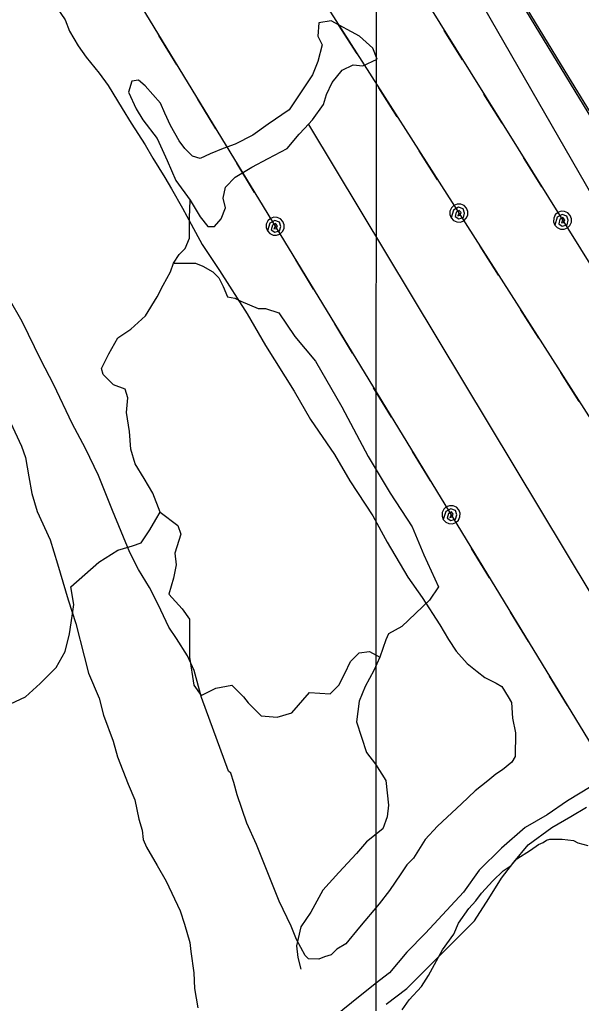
# Model space of a CAD drawing. Extents: x 3263578 to 3301413, y 764927 to 798602.
# Drawn here: x 3269997 to 3270553, y 777414 to 778387 of the extents above; entities that cross this region are included whole.
import ezdxf

# ---------------------------------------------------------------- set-up
doc = ezdxf.new("R2010")
doc.units = 0
for name, color, linetype in [('V-GRID-MAJR', 7, 'Continuous'), ('V-RAIL-TRAK', 7, 'Continuous'), ('V-ROAD-CNTR', 7, 'Continuous'), ('V-SITE-VEGE', 7, 'Continuous'), ('V-TOPO-SHOR', 7, 'Continuous'), ('V-UTIL-LINE', 7, 'Continuous')]:
    doc.layers.add(name, color=color, linetype=linetype)

msp = doc.modelspace()

# ---------------------------------------------------------------- linework, layer by layer
at = {"layer": 'V-GRID-MAJR'}
msp.add_spline([(3270349.27, 775829.63), (3270351.04, 781890.58), (3270352.8, 787952.61), (3270354.56, 794014.68), (3270354.56, 794015.72)], degree=3, dxfattribs=at)
at = {"layer": 'V-RAIL-TRAK'}
msp.add_lwpolyline([(3271627.71, 776642.04), (3271410.03, 776957.7), (3271247.59, 777197.94), (3271127.18, 777382.12), (3271052.42, 777500.24), (3270985.03, 777605.08), (3270913.31, 777721.53), (3270885.39, 777766.76), (3270862.62, 777803.49), (3270726.14, 778027.31), (3270674.64, 778111.14), (3270536.85, 778335.83), (3270418.22, 778530.26)], dxfattribs=at)
at = {"layer": 'V-ROAD-CNTR'}
msp.add_lwpolyline([(3272188.38, 775832.51), (3271868.07, 776292.71), (3271339.65, 777053.16), (3271160.7, 777323.73), (3270905.43, 777727.45), (3270283.38, 778748.11), (3269657.53, 779774.08), (3268620.7, 781468.96), (3267728.6, 782934.33)], dxfattribs=at)
at = {"layer": 'V-SITE-VEGE'}
for p, q in [((3270502.47, 777565.86), (3270510.34, 777571.29)), ((3270510.34, 777571.29), (3270514.82, 777573.44)), ((3270514.82, 777573.44), (3270518.19, 777575.6)), ((3270518.19, 777575.6), (3270521.54, 777576.66)), ((3270521.54, 777576.66), (3270533.75, 777576.47)), ((3270533.75, 777576.47), (3270544.85, 777575.18)), ((3270544.85, 777575.18), (3270549.25, 777572.88)), ((3270549.25, 777572.88), (3270559.21, 777570.5)), ((3270489, 777557.19), (3270502.47, 777565.86)), ((3270475.47, 777545.18), (3270483.34, 777550.61)), ((3270483.34, 777550.61), (3270489, 777557.19)), ((3270465.31, 777535.34), (3270475.47, 777545.18)), ((3270454.01, 777523.3), (3270465.31, 777535.34)), ((3270448.33, 777515.61), (3270454.01, 777523.3)), ((3270441.54, 777507.95), (3270448.33, 777515.61)), ((3270431.31, 777493.66), (3270441.54, 777507.95)), ((3270426.69, 777482.63), (3270431.31, 777493.66)), ((3270415.33, 777467.25), (3270426.69, 777482.63)), ((3270409.6, 777456.23), (3270415.33, 777467.25)), ((3270401.59, 777441.92), (3270409.6, 777456.23)), ((3270394.75, 777430.91), (3270401.59, 777441.92)), ((3270382.31, 777417.78), (3270394.75, 777430.91)), ((3270375.49, 777407.89), (3270382.31, 777417.78))]:
    msp.add_line(p, q, dxfattribs=at)
for points in [[(3270033.61, 778398.97), (3270042.3, 778386.61), (3270046.56, 778375.43), (3270055.22, 778360.85), (3270062.82, 778349.61), (3270075.9, 778333.84), (3270084.59, 778321.48), (3270098.67, 778299.04), (3270107.33, 778284.45), (3270121.43, 778263.11), (3270128.99, 778249.66), (3270140.91, 778230.57), (3270147.4, 778219.36), (3270158.2, 778200.3), (3270166.84, 778184.6), (3270177.62, 778164.43), (3270194.99, 778138.59), (3270222.08, 778095.94), (3270240.47, 778064.53), (3270268.64, 778019.63), (3270284.85, 777991.59), (3270308.74, 777956.76), (3270323.88, 777930.96), (3270346.66, 777896.15), (3270360.69, 777870.37), (3270381.24, 777835.59), (3270395.36, 777815.36)], [(3270386.78, 777557.71), (3270380.01, 777551.16), (3270374.31, 777542.36), (3270362.94, 777525.87), (3270352.73, 777512.7), (3270333.47, 777489.68), (3270319.87, 777473.23), (3270310.89, 777467.82), (3270305.25, 777462.35), (3270298.54, 777460.24), (3270292.95, 777458.11), (3270282.96, 777458.27), (3270279.68, 777461.65), (3270271.04, 777477.35), (3270265.7, 777490.77), (3270253.87, 777515.4), (3270231.44, 777571.32), (3270221.78, 777592.59), (3270212.23, 777620.52), (3270209.09, 777632.79), (3270205.9, 777641.73), (3270203.71, 777643.99), (3270177.1, 777716.64), (3270169.75, 777743.43), (3270163.32, 777757.98), (3270152.48, 777774.82), (3270144.88, 777786.05), (3270134.13, 777808.45), (3270125.51, 777825.25), (3270114.69, 777843.2), (3270106.07, 777860.01), (3270088.96, 777901.4), (3270075.06, 777936.07), (3270062.17, 777962.94), (3270049.23, 777987.59), (3270030.95, 778025.67), (3270018.01, 778050.32), (3269999.73, 778088.39), (3269986.76, 778110.82)], [(3269988.13, 777988.57), (3269998.86, 777965.07), (3270003.13, 777953.89), (3270006.16, 777934.95), (3270009.22, 777918.23), (3270014.49, 777900.37), (3270027.38, 777872.39), (3270034.78, 777848.93), (3270045.32, 777813.21), (3270052.72, 777789.76), (3270061.09, 777757.4), (3270065.26, 777740.66), (3270075.98, 777716.05), (3270080.16, 777699.31), (3270089.74, 777673.6), (3270093.94, 777657.98), (3270104.62, 777631.14), (3270111.03, 777615.48), (3270115.17, 777596.52), (3270118.33, 777585.36), (3270119.29, 777576.45), (3270122.5, 777568.63), (3270133.33, 777550.67), (3270141.96, 777534.98), (3270155.94, 777505.87), (3270160.17, 777492.46), (3270165.44, 777474.6), (3270166.41, 777465.69), (3270169.4, 777444.53), (3270170.26, 777428.96), (3270173.29, 777410.03)], [(3270395.36, 777815.36), (3270412.71, 777788.42), (3270421.36, 777773.83), (3270428.96, 777762.6), (3270439.87, 777750.2), (3270449.75, 777742.27), (3270457.43, 777736.59), (3270468.45, 777730.85), (3270473.95, 777727.43), (3270480.46, 777717.33), (3270483.7, 777711.72), (3270484.56, 777696.15), (3270487.66, 777681.66), (3270487.29, 777658.33), (3270483.87, 777652.83), (3270474.85, 777645.19), (3270468.12, 777640.86), (3270460.24, 777634.32), (3270447.86, 777624.51), (3270434.31, 777611.4), (3270410.63, 777589.55), (3270398.2, 777576.42), (3270386.78, 777557.71)]]:
    msp.add_lwpolyline(points, dxfattribs=at)
at = {"layer": 'V-TOPO-SHOR'}
for points in [[(3270624.92, 778106.58), (3270382.2, 778528.11), (3270265.25, 778713.5)], [(3270282.87, 778283.16), (3270563.1, 777817.48), (3270622.68, 777715.96)], [(3269978.32, 777705.77), (3270002.94, 777717.36), (3270017.43, 777730.39), (3270033.36, 777746.32), (3270042.05, 777762.25), (3270046.4, 777779.63), (3270049.29, 777797.01), (3270050.74, 777808.59), (3270047.85, 777825.97), (3270075.37, 777850.59), (3270094.2, 777862.18), (3270108.68, 777866.52), (3270117.37, 777869.42), (3270126.06, 777882.45), (3270131.85, 777892.59), (3270136.2, 777899.83), (3270128.96, 777918.66), (3270120.27, 777933.14), (3270111.58, 777947.62), (3270107.24, 777962.11), (3270105.79, 777979.48), (3270102.9, 777998.31), (3270104.35, 778012.8), (3270101.45, 778021.48), (3270089.87, 778025.83), (3270079.73, 778035.97), (3270078.28, 778041.76), (3270085.52, 778056.24), (3270094.21, 778072.18), (3270107.25, 778080.86), (3270121.73, 778093.9), (3270133.32, 778112.72), (3270139.12, 778124.31), (3270146.36, 778137.34), (3270149.25, 778146.03), (3270155.05, 778154.72), (3270160.84, 778160.51), (3270165.19, 778170.65), (3270165.19, 778182.24), (3270165.19, 778190.93), (3270165.87, 778208.24)], [(3270149.25, 778146.03), (3270170.98, 778146.03), (3270178.22, 778143.13), (3270188.36, 778137.34), (3270194.15, 778131.55), (3270198.49, 778122.86), (3270202.84, 778112.72), (3270210.08, 778111.27), (3270215.87, 778108.37), (3270233.25, 778101.13), (3270240.49, 778101.13), (3270253.53, 778096.78), (3270269.45, 778073.61), (3270289.73, 778048.99), (3270315.79, 778004.09), (3270341.86, 777954.84), (3270363.58, 777918.63), (3270385.3, 777885.32), (3270396.88, 777857.8), (3270411.36, 777825.94), (3270402.67, 777812.91), (3270375.15, 777786.84), (3270362.12, 777779.6), (3270359.22, 777773.81), (3270353.43, 777756.43), (3270347.63, 777743.4), (3270338.94, 777727.47), (3270333.15, 777712.98), (3270330.25, 777692.71), (3270340.38, 777662.29), (3270349.07, 777650.71), (3270359.21, 777634.77), (3270362.1, 777610.15), (3270360.65, 777598.57), (3270356.31, 777586.98), (3270340.38, 777573.95), (3270330.24, 777562.36), (3270312.86, 777543.54), (3270296.92, 777526.16), (3270285.34, 777504.44), (3270275.2, 777489.95), (3270270.85, 777471.13), (3270272.3, 777459.54), (3270275.19, 777447.95)], [(3270136.2, 777899.83), (3270153.58, 777886.79), (3270156.47, 777878.1), (3270150.68, 777859.27), (3270152.13, 777847.69), (3270149.23, 777834.65), (3270144.88, 777818.72), (3270157.91, 777804.24), (3270165.16, 777794.1), (3270165.15, 777756.45), (3270169.49, 777728.93), (3270176.73, 777718.79), (3270191.22, 777726.03), (3270207.15, 777728.93), (3270218.73, 777717.34), (3270223.08, 777711.54), (3270236.11, 777698.51), (3270252.04, 777697.06), (3270266.53, 777701.4), (3270283.91, 777721.68), (3270304.18, 777720.23), (3270312.87, 777728.92), (3270318.67, 777740.5), (3270324.46, 777752.09), (3270333.15, 777760.78), (3270343.29, 777762.22), (3270353.43, 777756.43)], [(3270562.54, 777628.64), (3270539.14, 777614.6), (3270518.85, 777600.56), (3270497.01, 777588.08), (3270473.61, 777567.8), (3270451.76, 777545.96), (3270436.16, 777524.12), (3270398.71, 777483.56), (3270379.99, 777464.84), (3270362.83, 777444.56), (3270348.79, 777433.64), (3270325.38, 777414.92), (3270292.62, 777388.4)], [(3270359.7, 777413.36), (3270379.99, 777428.96), (3270403.39, 777452.36), (3270447.08, 777496.04), (3270461.12, 777517.88), (3270473.61, 777538.16), (3270486.09, 777553.76), (3270500.13, 777570.92), (3270523.53, 777588.08), (3270542.26, 777599), (3270557.86, 777608.36)]]:
    msp.add_lwpolyline(points, dxfattribs=at)
msp.add_lwpolyline([(3270286.68, 778332.29), (3270263.83, 778297.47), (3270243.15, 778283.32), (3270227.91, 778272.44), (3270210.5, 778263.73), (3270198.53, 778259.38), (3270185.47, 778253.94), (3270175.67, 778249.59), (3270168.05, 778251.77), (3270160.44, 778259.39), (3270155, 778267), (3270146.29, 778282.24), (3270140.85, 778294.21), (3270136.5, 778304.01), (3270128.88, 778312.71), (3270121.26, 778321.42), (3270114.73, 778326.86), (3270108.2, 778325.78), (3270104.94, 778314.89), (3270112.56, 778298.57), (3270119.08, 778287.69), (3270133.23, 778269.18), (3270143.02, 778247.42), (3270151.73, 778227.83), (3270165.87, 778208.24), (3270175.67, 778191.91), (3270183.28, 778182.12), (3270189.81, 778182.12), (3270196.34, 778189.73), (3270200.7, 778200.62), (3270198.52, 778210.41), (3270200.7, 778221.29), (3270210.49, 778231.09), (3270226.82, 778240.88), (3270243.14, 778249.58), (3270261.65, 778259.38), (3270273.62, 778273.52), (3270279.06, 778278.96), (3270286.68, 778287.67), (3270297.56, 778302.91), (3270300.83, 778312.7), (3270306.27, 778324.67), (3270316.07, 778336.64), (3270326.95, 778342.08), (3270336.74, 778340.99), (3270350.89, 778347.52), (3270346.54, 778358.4), (3270333.48, 778370.38), (3270305.19, 778385.61), (3270293.22, 778383.44), (3270292.13, 778370.38), (3270296.48, 778361.67), (3270292.13, 778345.35)], close=True, dxfattribs=at)
at = {"layer": 'V-UTIL-LINE'}
for points in [[(3268409.45, 784958.93), (3268573.89, 783710.18), (3268827.39, 781864.99), (3268971.69, 780694.4), (3269579.31, 779719.37), (3271430.81, 776750.82), (3272074.85, 775829.76)], [(3268230.13, 784805.77), (3268307.95, 784237.21), (3268452.81, 783310.24), (3268587.31, 782316.49), (3268362.25, 781702.07), (3268263.07, 781437.2), (3268500.02, 781041.3), (3269699.69, 779084.34), (3270893.55, 777127.57), (3271403.45, 776393.36), (3271797.64, 775829.73)], [(3268411.53, 784147.11), (3268571.39, 782890.14), (3268740.09, 781681.15), (3268871.81, 780708.39), (3269952.3, 778944.99), (3271642.64, 776301.92), (3271967.18, 775831.85)], [(3270330.85, 778353.08), (3270312.53, 778381.72)], [(3270435.19, 778347.14), (3270417.2, 778375.99)], [(3270152.53, 778342.12), (3270134.82, 778371.15)], [(3270370.72, 778290.74), (3270352.4, 778319.38)], [(3270191.07, 778278.95), (3270173.36, 778307.98)], [(3270474.35, 778284.35), (3270456.36, 778313.2)], [(3270410.58, 778228.4), (3270392.27, 778257.04)], [(3270513.51, 778221.56), (3270495.52, 778250.41)], [(3270229.61, 778215.79), (3270211.9, 778244.81)], [(3270431.59, 778195.55), (3270430.48, 778192.89), (3270432.75, 778193.39), (3270433.75, 778195.95), (3270431.91, 778198.22), (3270428.96, 778196.53), (3270427.84, 778191.98), (3270431.43, 778189.67), (3270436.08, 778191.1), (3270437.28, 778195.52), (3270435.75, 778199.72), (3270431.16, 778201.2), (3270426.35, 778198.51), (3270424.01, 778190.7), (3270426.44, 778188.17), (3270429.66, 778186.76), (3270433.17, 778186.69), (3270436.44, 778187.97), (3270438.97, 778190.4), (3270440.38, 778193.61), (3270440.45, 778197.13), (3270439.17, 778200.4), (3270436.74, 778202.93), (3270433.52, 778204.34), (3270430.01, 778204.41), (3270426.74, 778203.13), (3270424.21, 778200.7), (3270422.8, 778197.48), (3270422.73, 778193.97), (3270424.01, 778190.7)], [(3270249.92, 778182.5), (3270248.75, 778179.87), (3270251.03, 778180.32), (3270252.08, 778182.85), (3270250.29, 778185.17), (3270247.31, 778183.54), (3270246.1, 778179.01), (3270249.63, 778176.63), (3270254.31, 778177.96), (3270255.61, 778182.35), (3270254.16, 778186.58), (3270249.6, 778188.16), (3270244.74, 778185.57), (3270242.23, 778177.81), (3270244.61, 778175.23), (3270247.8, 778173.75), (3270251.31, 778173.61), (3270254.6, 778174.82), (3270257.19, 778177.2), (3270258.66, 778180.38), (3270258.81, 778183.89), (3270257.6, 778187.19), (3270255.22, 778189.77), (3270252.03, 778191.25), (3270248.52, 778191.39), (3270245.23, 778190.18), (3270242.65, 778187.81), (3270241.17, 778184.62), (3270241.02, 778181.11), (3270242.23, 778177.81)], [(3270534.14, 778188.47), (3270533, 778185.83), (3270535.28, 778186.29), (3270536.31, 778188.84), (3270534.49, 778191.14), (3270531.53, 778189.48), (3270530.36, 778184.94), (3270533.92, 778182.59), (3270538.58, 778183.97), (3270539.84, 778188.38), (3270538.35, 778192.59), (3270533.77, 778194.12), (3270528.94, 778191.49), (3270526.51, 778183.7), (3270528.91, 778181.14), (3270532.11, 778179.7), (3270535.62, 778179.59), (3270538.91, 778180.83), (3270541.47, 778183.23), (3270542.91, 778186.43), (3270543.02, 778189.94), (3270541.78, 778193.23), (3270539.38, 778195.79), (3270536.18, 778197.23), (3270532.67, 778197.34), (3270529.38, 778196.1), (3270526.82, 778193.7), (3270525.38, 778190.5), (3270525.27, 778186.99), (3270526.51, 778183.7)], [(3270470.93, 778134.04), (3270452.61, 778162.68)], [(3270287.94, 778120.18), (3270270.23, 778149.2)], [(3270510.8, 778071.7), (3270492.48, 778100.34)], [(3270326.48, 778057.01), (3270308.77, 778086.03)], [(3270550.67, 778009.36), (3270532.35, 778038)], [(3270365.02, 777993.84), (3270347.31, 778022.86)], [(3270403.56, 777930.67), (3270385.86, 777959.69)], [(3270423.87, 777897.38), (3270422.71, 777894.75), (3270424.99, 777895.2), (3270426.04, 777897.73), (3270424.25, 777900.05), (3270421.27, 777898.42), (3270420.05, 777893.89), (3270423.59, 777891.51), (3270428.27, 777892.84), (3270429.56, 777897.23), (3270428.12, 777901.46), (3270423.56, 777903.04), (3270418.7, 777900.45), (3270416.19, 777892.69), (3270418.57, 777890.11), (3270421.75, 777888.63), (3270425.26, 777888.49), (3270428.56, 777889.7), (3270431.14, 777892.08), (3270432.62, 777895.26), (3270432.77, 777898.77), (3270431.56, 777902.07), (3270429.18, 777904.65), (3270425.99, 777906.13), (3270422.48, 777906.27), (3270419.19, 777905.06), (3270416.6, 777902.68), (3270415.13, 777899.5), (3270414.98, 777895.99), (3270416.19, 777892.69)], [(3270461.9, 777835.06), (3270444.19, 777864.08)], [(3270500.44, 777771.89), (3270482.73, 777800.91)], [(3270538.98, 777708.72), (3270521.27, 777737.74)]]:
    msp.add_lwpolyline(points, dxfattribs=at)

doc.saveas('drawing.dxf')
